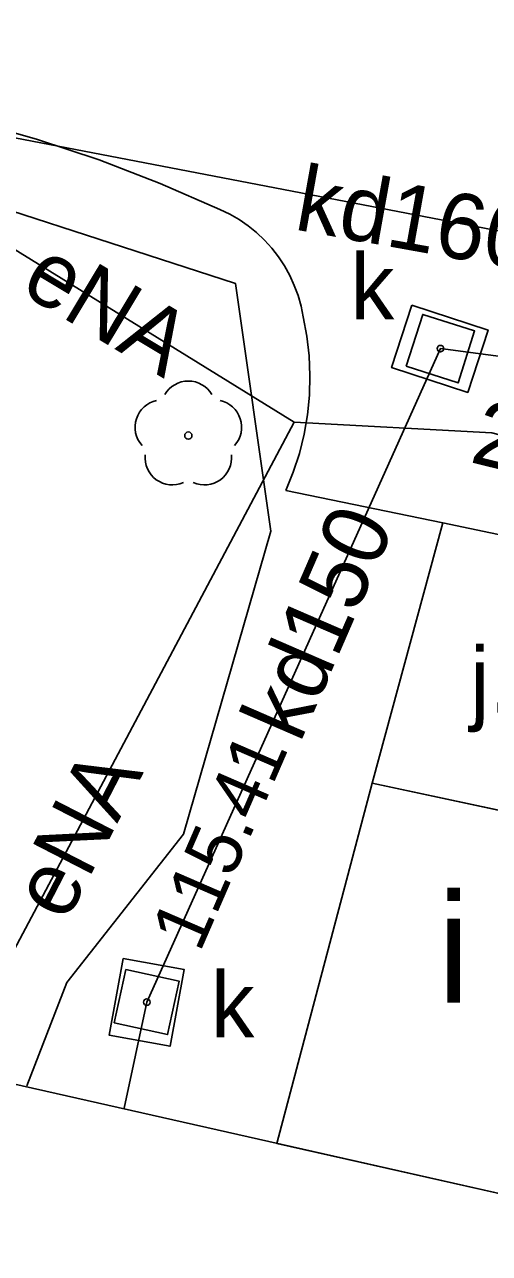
# Model space of a CAD drawing. Extents: x 6434771 to 6436222, y 5663454 to 5664782.
# Drawn here: x 6434913.17 to 6434919.55, y 5664029.23 to 5664046.13 of the extents above; entities that cross this region are included whole.
import ezdxf

# ---------------------------------------------------------------- set-up
doc = ezdxf.new("R2010")
doc.units = 0
for name, color, linetype in [('Warstwa 1', 7, 'Continuous'), ('Warstwa 11', 7, 'Continuous'), ('Warstwa 12', 7, 'Continuous'), ('Warstwa 13', 7, 'Continuous'), ('Warstwa 14', 7, 'Continuous'), ('Warstwa 15', 7, 'Continuous'), ('Warstwa 2', 7, 'Continuous'), ('Warstwa 3', 7, 'Continuous'), ('Warstwa 4', 7, 'Continuous'), ('Warstwa 5', 7, 'Continuous'), ('Warstwa 6', 7, 'Continuous'), ('Warstwa 7', 7, 'Continuous'), ('Warstwa 8', 7, 'Continuous'), ('Warstwa 9', 7, 'Continuous')]:
    doc.layers.add(name, color=color, linetype=linetype)

msp = doc.modelspace()

# ---------------------------------------------------------------- linework, layer by layer
at = {"layer": 'Warstwa 1'}
for points in [[(6434917.94, 5664035.694), (6434921.661, 5664034.898), (6434920.38, 5664029.894), (6434916.633, 5664030.739)], [(6434911.812, 5664031.828), (6434920.38, 5664029.894), (6434918.982, 5664020.154), (6434921.832, 5664020.166), (6434921.856, 5664014.645), (6434919.005, 5664014.634), (6434920.397, 5664004.883), (6434911.753, 5664002.928), (6434910.828, 5664006.639), (6434910.117, 5664010.758), (6434909.494, 5664014.626), (6434909.488, 5664017.416), (6434909.44, 5664020.046), (6434910.163, 5664023.638), (6434910.979, 5664028.218)]]:
    msp.add_lwpolyline(points, close=True, dxfattribs=at)
at = {"layer": 'Warstwa 11'}
msp.add_circle((6434915.417, 5664040.474), 0.05, dxfattribs=at)
for centre, start, end in [((6434915.417, 5664040.849), 30.1471, 149.8529), ((6434915.06, 5664040.59), 102.1471, 221.8529), ((6434915.774, 5664040.59), 318.1471, 77.8529), ((6434915.197, 5664040.171), 174.1471, 293.8529), ((6434915.637, 5664040.171), 246.1471, 5.8529)]:
    msp.add_arc(centre, 0.375, start, end, dxfattribs=at)
at = {"layer": 'Warstwa 12'}
for points in [[(6434890.138, 5664011.044), (6434895.313, 5664027.888), (6434899.134, 5664040.292), (6434900.86, 5664042.481), (6434903.198, 5664043.953), (6434908.136, 5664044.583), (6434910.308, 5664044.716), (6434916.87, 5664040.657)], [(6434916.87, 5664040.657), (6434919.588, 5664040.514), (6434924.045, 5664039.35), (6434927.322, 5664041.55), (6434931.207, 5664042.783), (6434934.74, 5664042.98), (6434942.258, 5664041.148), (6434950.666, 5664036.716), (6434956.042, 5664033.861), (6434958.491, 5664032.141), (6434963.807, 5664027.637), (6434974.145, 5664019.101)], [(6434916.87, 5664040.657), (6434912.146, 5664031.753)]]:
    msp.add_lwpolyline(points, dxfattribs=at)
at = {"layer": 'Warstwa 14'}
for centre in [(6434918.879, 5664041.67), (6434918.879, 5664041.67), (6434914.846, 5664032.684), (6434914.846, 5664032.684)]:
    msp.add_circle(centre, 0.045, dxfattribs=at)
at = {"layer": 'Warstwa 15'}
for points in [[(6434918.489, 5664042.267), (6434918.209, 5664041.41), (6434919.255, 5664041.068), (6434919.535, 5664041.924)], [(6434914.52, 5664033.285), (6434914.328, 5664032.23), (6434915.166, 5664032.077), (6434915.359, 5664033.132)]]:
    msp.add_lwpolyline(points, close=True, dxfattribs=at)
at = {"layer": 'Warstwa 2'}
msp.add_lwpolyline([(6434913.199, 5664031.531), (6434913.746, 5664032.954), (6434915.351, 5664034.995), (6434916.552, 5664039.161), (6434916.063, 5664042.567), (6434911.092, 5664044.177), (6434908.505, 5664044.428), (6434906.32, 5664044.095), (6434903.333, 5664043.501), (6434901.067, 5664042.219), (6434899.462, 5664040.148), (6434897.892, 5664035.177)], dxfattribs=at)
at = {"layer": 'Warstwa 4'}
for points in [[(6434918.408, 5664041.427), (6434918.636, 5664042.141), (6434919.35, 5664041.913), (6434919.122, 5664041.199)], [(6434914.4, 5664032.398), (6434914.56, 5664033.13), (6434915.292, 5664032.97), (6434915.132, 5664032.238)]]:
    msp.add_lwpolyline(points, close=True, dxfattribs=at)
at = {"layer": 'Warstwa 6'}
for centre in [(6434918.879, 5664041.67), (6434914.846, 5664032.684)]:
    msp.add_circle(centre, 0.045, dxfattribs=at)
at = {"layer": 'Warstwa 7'}
for points in [[(6434908.297, 5664050.256), (6434907.194, 5664045.691), (6434926.866, 5664041.905), (6434927.988, 5664038.822)], [(6434914.535, 5664031.225), (6434914.846, 5664032.684), (6434918.879, 5664041.67), (6434931.703, 5664039.967), (6434932.526, 5664039.935)]]:
    msp.add_lwpolyline(points, dxfattribs=at)
at = {"layer": 'Warstwa 8'}
for p, q in [((6434917.94, 5664035.694), (6434918.911, 5664039.273)), ((6434918.911, 5664039.273), (6434922.359, 5664038.559)), ((6434917.94, 5664035.694), (6434921.661, 5664034.898))]:
    msp.add_line(p, q, dxfattribs=at)
at = {"layer": 'Warstwa 9'}
for p, q in [((6434912.481, 5664044.794), (6434913.343, 5664044.548)), ((6434913.343, 5664044.548), (6434914.193, 5664044.264)), ((6434914.193, 5664044.264), (6434915.029, 5664043.943)), ((6434915.029, 5664043.943), (6434915.85, 5664043.584)), ((6434915.85, 5664043.584), (6434915.985, 5664043.519)), ((6434915.985, 5664043.519), (6434916.115, 5664043.444)), ((6434916.115, 5664043.444), (6434916.238, 5664043.359)), ((6434916.238, 5664043.359), (6434916.355, 5664043.265)), ((6434916.355, 5664043.265), (6434916.464, 5664043.162)), ((6434916.464, 5664043.162), (6434916.565, 5664043.051)), ((6434916.565, 5664043.051), (6434916.656, 5664042.933)), ((6434916.656, 5664042.933), (6434916.739, 5664042.807)), ((6434916.739, 5664042.807), (6434916.811, 5664042.676)), ((6434916.811, 5664042.676), (6434916.873, 5664042.54)), ((6434916.873, 5664042.54), (6434916.925, 5664042.399)), ((6434916.925, 5664042.399), (6434916.965, 5664042.255)), ((6434916.965, 5664042.255), (6434916.994, 5664042.108)), ((6434916.994, 5664042.108), (6434917.044, 5664041.842)), ((6434917.044, 5664041.842), (6434917.076, 5664041.572)), ((6434917.076, 5664041.572), (6434917.087, 5664041.301)), ((6434917.08, 5664041.03), (6434917.087, 5664041.301)), ((6434917.053, 5664040.76), (6434917.08, 5664041.03)), ((6434917.007, 5664040.493), (6434917.053, 5664040.76)), ((6434916.942, 5664040.23), (6434917.007, 5664040.493)), ((6434916.858, 5664039.972), (6434916.942, 5664040.23)), ((6434916.756, 5664039.72), (6434916.858, 5664039.972)), ((6434916.756, 5664039.72), (6434918.911, 5664039.273)), ((6434918.911, 5664039.273), (6434922.359, 5664038.559))]:
    msp.add_line(p, q, dxfattribs=at)

# ---------------------------------------------------------------- texts
at = {"layer": 'Warstwa 13'}
for s, rotation, p in [('eNA', 328.9465, (6434913.08, 5664042.461)), ('2eNA', 346.055, (6434919.265, 5664040.115)), ('eNA', 62.7446, (6434913.735, 5664033.765))]:
    msp.add_text(s, height=0.9, rotation=rotation, dxfattribs=at).set_placement(p)
at = {"layer": 'Warstwa 14'}
msp.add_text('115.41', height=0.75, rotation=66.5261, dxfattribs=at).set_placement((6434915.573, 5664033.351))
at = {"layer": 'Warstwa 3'}
msp.add_text('i', height=1.5, dxfattribs=at).set_placement((6434918.84, 5664032.677))
at = {"layer": 'Warstwa 5'}
for p in [(6434917.644, 5664042.072), (6434915.723, 5664032.198)]:
    msp.add_text('k', height=0.9, dxfattribs=at).set_placement(p)
at = {"layer": 'Warstwa 7'}
for s, rotation, p in [('kd160', 349.8022, (6434916.853, 5664043.312)), ('kd150', 66.5261, (6434916.949, 5664036.23))]:
    msp.add_text(s, height=0.9, rotation=rotation, dxfattribs=at).set_placement(p)
at = {"layer": 'Warstwa 8'}
msp.add_text('j.bt.', height=0.9, dxfattribs=at).set_placement((6434919.286, 5664036.665))

doc.saveas('drawing.dxf')
